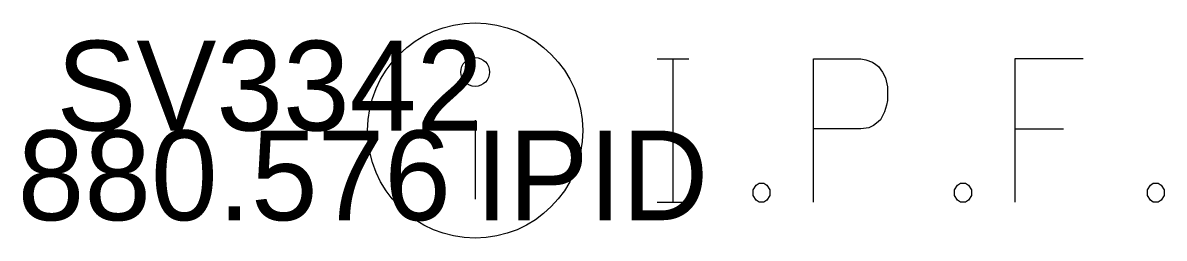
# Model space of a CAD drawing. Extents: x 2228183 to 2230895, y 679226 to 682223.
# Drawn here: x 2228384.26 to 2228397, y 681361.8 to 681364.2 of the extents above; entities that cross this region are included whole.
import ezdxf

# ---------------------------------------------------------------- set-up
doc = ezdxf.new("R2010")
doc.units = 0
for name, color, linetype in [('RS_Raster1', 7, 'Continuous'), ('SC_Scratch1', 7, 'Continuous'), ('SV_P_Control_Cells_Set', 7, 'Continuous'), ('SV_X_Text_Comment', 7, 'Continuous')]:
    doc.layers.add(name, color=color, linetype=linetype)

msp = doc.modelspace()

# ---------------------------------------------------------------- linework, layer by layer
at = {"layer": 'RS_Raster1'}
msp.add_line((2228389.311, 681363.117), (2228389.311, 681362.233), dxfattribs=at)
for points in [[(2228391.341, 681363.8), (2228391.694, 681363.8)], [(2228391.518, 681362.2), (2228391.518, 681363.8)], [(2228393.083, 681362.2), (2228393.083, 681363.8), (2228393.612, 681363.8), (2228393.667, 681363.787), (2228393.744, 681363.762), (2228393.778, 681363.737), (2228393.81, 681363.712), (2228393.855, 681363.649), (2228393.888, 681363.586), (2228393.91, 681363.485), (2228393.91, 681363.334), (2228393.899, 681363.283), (2228393.877, 681363.208), (2228393.833, 681363.12), (2228393.788, 681363.082), (2228393.755, 681363.057), (2228393.7, 681363.031), (2228393.612, 681363.019), (2228393.083, 681363.019)], [(2228396.092, 681363.8), (2228395.332, 681363.8), (2228395.332, 681362.2)], [(2228395.332, 681363.019), (2228395.872, 681363.019)], [(2228392.477, 681362.414), (2228392.532, 681362.414), (2228392.565, 681362.389), (2228392.598, 681362.339), (2228392.598, 681362.276), (2228392.565, 681362.225), (2228392.532, 681362.2), (2228392.477, 681362.2), (2228392.444, 681362.225), (2228392.411, 681362.276), (2228392.411, 681362.339), (2228392.444, 681362.389), (2228392.477, 681362.414)], [(2228394.725, 681362.414), (2228394.781, 681362.414), (2228394.814, 681362.389), (2228394.847, 681362.339), (2228394.847, 681362.276), (2228394.814, 681362.225), (2228394.781, 681362.2), (2228394.725, 681362.2), (2228394.692, 681362.225), (2228394.659, 681362.276), (2228394.659, 681362.339), (2228394.692, 681362.389), (2228394.725, 681362.414)], [(2228396.875, 681362.414), (2228396.93, 681362.414), (2228396.963, 681362.389), (2228396.996, 681362.339), (2228396.996, 681362.276), (2228396.963, 681362.225), (2228396.93, 681362.2), (2228396.875, 681362.2), (2228396.842, 681362.225), (2228396.809, 681362.276), (2228396.809, 681362.339), (2228396.842, 681362.389), (2228396.875, 681362.414)], [(2228391.341, 681362.2), (2228391.694, 681362.2)]]:
    msp.add_lwpolyline(points, dxfattribs=at)
for centre, radius in [((2228389.311, 681363), 1.2), ((2228389.311, 681363.652), 0.16)]:
    msp.add_circle(centre, radius, dxfattribs=at)

# ---------------------------------------------------------------- texts
at = {"layer": 'SC_Scratch1'}
msp.add_text('880.576', height=1, dxfattribs=at).set_placement((2228384.207, 681362))
at = {"layer": 'SV_P_Control_Cells_Set'}
msp.add_text('SV3342', height=1, dxfattribs=at).set_placement((2228384.64, 681363))
at = {"layer": 'SV_X_Text_Comment'}
msp.add_text('IPID', height=1, dxfattribs=at).set_placement((2228389.311, 681362))

doc.saveas('drawing.dxf')
